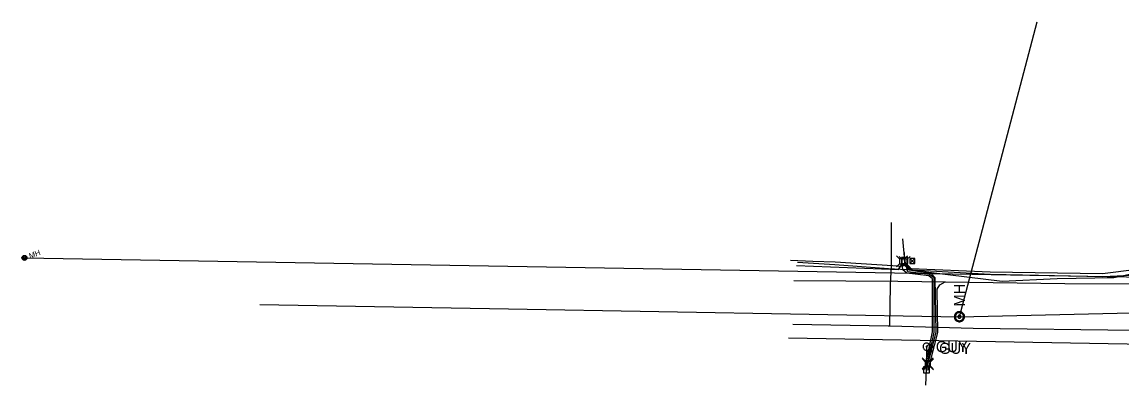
# Model space of a CAD drawing. Extents: x 596028 to 606371, y 330010 to 403088.
# Drawn here: x 603140 to 603799, y 337979 to 338197 of the extents above; entities that cross this region are included whole.
import ezdxf

# ---------------------------------------------------------------- set-up
doc = ezdxf.new("R2010")
doc.units = 0
for name, color, linetype in [('E_UTL_AG_Bold', 7, 'Continuous'), ('E_UTL_E_UG', 7, 'Continuous'), ('E_UTL_EGuyWire', 7, 'Continuous'), ('E_UTL_EPowerPole', 7, 'Continuous'), ('E_UTL_ETransformer', 7, 'Continuous'), ('E_UTL_G_UG', 7, 'Continuous'), ('E_UTL_Overhead', 7, 'Continuous'), ('E_UTL_SAN', 7, 'Continuous'), ('E_UTL_SAN_MH', 7, 'Continuous'), ('E_UTL_SAN_UG', 7, 'Continuous'), ('E_UTL_SAN_UG_MMSD', 7, 'Continuous'), ('E_UTL_T', 7, 'Continuous'), ('E_UTL_T_UG', 7, 'Continuous'), ('E_UTL_TV', 7, 'Continuous'), ('E_UTL_TV_UG', 7, 'Continuous')]:
    doc.layers.add(name, color=color, linetype=linetype)

# ---------------------------------------------------------------- blocks, each defined once
blk = doc.blocks.new('ACAD_PROXY_ENTITY_8')
at = {"layer": 'E_UTL_AG_Bold'}
for points in [[(1843387.7, 1030160.5), (1843382.4, 1030165.8)], [(1843397.2, 1030160.5), (1843387.7, 1030160.5)], [(1843387.7, 1030160.5), (1843387.7, 1030151)], [(1843397.2, 1030160.5), (1843402.5, 1030165.8)], [(1843397.2, 1030151), (1843397.2, 1030160.5)], [(1843387.7, 1030151), (1843382.4, 1030145.7)], [(1843387.7, 1030151), (1843397.2, 1030151)], [(1843397.2, 1030151), (1843402.5, 1030145.7)]]:
    blk.add_lwpolyline(points, dxfattribs=at)
blk = doc.blocks.new('ACAD_PROXY_ENTITY_9')
at = {"layer": 'E_UTL_EPowerPole'}
for points in [[(1841309.8, 1030430.3), (1841309.8, 1030439.2)], [(1841315.4, 1030430.3), (1841304.1, 1030430.3)], [(1841304.1, 1030430.3), (1841304.1, 1030419.1)], [(1841304.1, 1030419.1), (1841315.4, 1030419.1)], [(1841310.6, 1030424.7), (1841310.6, 1030424.9), (1841310.5, 1030425), (1841310.5, 1030425.1), (1841310.4, 1030425.2), (1841310.3, 1030425.3), (1841310.2, 1030425.4), (1841310, 1030425.4), (1841309.9, 1030425.5), (1841309.7, 1030425.4), (1841309.6, 1030425.4), (1841309.5, 1030425.4), (1841309.4, 1030425.3), (1841309.3, 1030425.2), (1841309.2, 1030425.1), (1841309.2, 1030424.9), (1841309.1, 1030424.8), (1841309.1, 1030424.7), (1841309.2, 1030424.5), (1841309.2, 1030424.4), (1841309.3, 1030424.3), (1841309.4, 1030424.2), (1841309.5, 1030424.1), (1841309.6, 1030424), (1841309.7, 1030424), (1841309.9, 1030424), (1841310, 1030424), (1841310.2, 1030424.1), (1841310.3, 1030424.1), (1841310.4, 1030424.2), (1841310.5, 1030424.3), (1841310.5, 1030424.5), (1841310.6, 1030424.6), (1841310.6, 1030424.7)], [(1841315.4, 1030419.1), (1841315.4, 1030430.3)]]:
    blk.add_lwpolyline(points, dxfattribs=at)
blk = doc.blocks.new('ACAD_PROXY_ENTITY_11')
at = {"layer": 'E_UTL_SAN'}
for points in [[(1841308.5, 1030298.2), (1841306.7, 1030298.1), (1841305, 1030297.6), (1841303.5, 1030296.8), (1841302.1, 1030295.7), (1841300.9, 1030294.3), (1841300, 1030292.8), (1841299.5, 1030291.1), (1841299.2, 1030289.4), (1841299.3, 1030287.6), (1841299.7, 1030285.9), (1841300.4, 1030284.3), (1841301.5, 1030282.8), (1841302.7, 1030281.6), (1841304.2, 1030280.6), (1841305.9, 1030280), (1841307.6, 1030279.7), (1841309.4, 1030279.7), (1841311.1, 1030280), (1841312.8, 1030280.6), (1841314.3, 1030281.6), (1841315.5, 1030282.8), (1841316.6, 1030284.3), (1841317.3, 1030285.9), (1841317.7, 1030287.6), (1841317.8, 1030289.4), (1841317.6, 1030291.1), (1841317, 1030292.8), (1841316.1, 1030294.3), (1841314.9, 1030295.7), (1841313.5, 1030296.8), (1841312, 1030297.6), (1841310.3, 1030298.1), (1841308.5, 1030298.2)], [(1841308.5, 1030296.4), (1841307.1, 1030296.2), (1841305.7, 1030295.8), (1841304.5, 1030295.2), (1841303.4, 1030294.3), (1841302.4, 1030293.2), (1841301.7, 1030292), (1841301.3, 1030290.7), (1841301.1, 1030289.3), (1841301.1, 1030287.9), (1841301.5, 1030286.5), (1841302.1, 1030285.2), (1841302.9, 1030284), (1841303.9, 1030283.1), (1841305.1, 1030282.3), (1841306.4, 1030281.8), (1841307.8, 1030281.5), (1841309.2, 1030281.5), (1841310.6, 1030281.8), (1841311.9, 1030282.3), (1841313.1, 1030283.1), (1841314.1, 1030284), (1841315, 1030285.2), (1841315.5, 1030286.5), (1841315.9, 1030287.9), (1841315.9, 1030289.3), (1841315.7, 1030290.7), (1841315.3, 1030292), (1841314.6, 1030293.2), (1841313.6, 1030294.3), (1841312.5, 1030295.2), (1841311.3, 1030295.8), (1841309.9, 1030296.2), (1841308.5, 1030296.4)], [(1841308.5, 1030291.7), (1841308, 1030291.7), (1841307.5, 1030291.5), (1841307, 1030291.3), (1841306.6, 1030290.9), (1841306.2, 1030290.5), (1841306, 1030290.1), (1841305.8, 1030289.6), (1841305.7, 1030289.1), (1841305.7, 1030288.5), (1841305.9, 1030288), (1841306.1, 1030287.5), (1841306.4, 1030287.1), (1841306.8, 1030286.7), (1841307.2, 1030286.4), (1841307.7, 1030286.2), (1841308.2, 1030286.1), (1841308.8, 1030286.1), (1841309.3, 1030286.2), (1841309.8, 1030286.4), (1841310.2, 1030286.7), (1841310.6, 1030287.1), (1841310.9, 1030287.5), (1841311.1, 1030288), (1841311.3, 1030288.5), (1841311.3, 1030289.1), (1841311.2, 1030289.6), (1841311, 1030290.1), (1841310.8, 1030290.5), (1841310.4, 1030290.9), (1841310, 1030291.3), (1841309.5, 1030291.5), (1841309, 1030291.7), (1841308.5, 1030291.7)]]:
    blk.add_lwpolyline(points, dxfattribs=at)
blk.add_text('MH', height=20.12, rotation=90, dxfattribs=at).set_placement((1841318.6, 1030307.5))
blk = doc.blocks.new('ACAD_PROXY_ENTITY_22')
at = {"layer": 'E_UTL_EGuyWire'}
for points in [[(1843181.2, 1030365.9), (1843181, 1030367.2), (1843180.7, 1030368.4), (1843180.1, 1030369.6), (1843179.3, 1030370.6), (1843178.3, 1030371.4), (1843177.2, 1030372), (1843176, 1030372.5), (1843174.8, 1030372.6), (1843173.5, 1030372.6), (1843172.3, 1030372.3), (1843171.1, 1030371.8), (1843170.1, 1030371), (1843169.2, 1030370.1), (1843168.5, 1030369), (1843168, 1030367.8), (1843167.8, 1030366.6), (1843167.8, 1030365.3), (1843168, 1030364.1), (1843168.5, 1030362.9), (1843169.2, 1030361.8), (1843170.1, 1030360.9), (1843171.1, 1030360.1), (1843172.3, 1030359.6), (1843173.5, 1030359.3), (1843174.8, 1030359.2), (1843176, 1030359.4), (1843177.2, 1030359.8), (1843178.3, 1030360.5), (1843179.3, 1030361.3), (1843180.1, 1030362.3), (1843180.7, 1030363.5), (1843181, 1030364.7), (1843181.2, 1030365.9)], [(1843175.3, 1030365.9), (1843175.3, 1030366.1), (1843175.2, 1030366.3), (1843175.2, 1030366.4), (1843175.1, 1030366.5), (1843174.9, 1030366.6), (1843174.8, 1030366.7), (1843174.7, 1030366.8), (1843174.5, 1030366.8), (1843174.3, 1030366.8), (1843174.2, 1030366.7), (1843174, 1030366.7), (1843173.9, 1030366.6), (1843173.8, 1030366.5), (1843173.7, 1030366.3), (1843173.7, 1030366.2), (1843173.6, 1030366), (1843173.6, 1030365.9), (1843173.7, 1030365.7), (1843173.7, 1030365.6), (1843173.8, 1030365.4), (1843173.9, 1030365.3), (1843174, 1030365.2), (1843174.2, 1030365.2), (1843174.3, 1030365.1), (1843174.5, 1030365.1), (1843174.7, 1030365.1), (1843174.8, 1030365.2), (1843174.9, 1030365.3), (1843175.1, 1030365.4), (1843175.2, 1030365.5), (1843175.2, 1030365.6), (1843175.3, 1030365.8), (1843175.3, 1030365.9)]]:
    blk.add_lwpolyline(points, dxfattribs=at)
blk.add_text('GUY', height=20.12, dxfattribs=at).set_placement((1843191.2, 1030355.9))

msp = doc.modelspace()

# ---------------------------------------------------------------- linework, layer by layer
at = {"layer": 'E_UTL_E_UG'}
for points in [[(603604.81, 338053.24), (603627.15, 338051.8), (603659.4, 338049.36), (603720.29, 338046.02), (603787.9, 338044.47), (603839.32, 338046.99)], [(603682.25, 337988.58), (603686.75, 338011.2), (603686.75, 338043.74), (603683.94, 338045.83), (603671.08, 338047.43), (603669.1, 338054.21)]]:
    msp.add_lwpolyline(points, dxfattribs=at)
at = {"layer": 'E_UTL_EGuyWire'}
for p, q in [((603682.25, 337988.58), (603682.28, 338002.48)), ((603684.27, 338001.47), (603682.25, 337988.58))]:
    msp.add_line(p, q, dxfattribs=at)
at = {"layer": 'E_UTL_ETransformer'}
for p, q in [((603672.27, 338055.36), (603675.27, 338052.36)), ((603675.27, 338055.36), (603672.27, 338052.36))]:
    msp.add_line(p, q, dxfattribs=at)
msp.add_lwpolyline([(603672.27, 338052.36), (603675.27, 338052.36), (603675.27, 338055.36), (603672.27, 338055.36)], close=True, dxfattribs=at)
at = {"layer": 'E_UTL_G_UG'}
for p, q in [((603661.18, 338051.11), (603661.27, 338076.9)), ((603602.14, 338015.99), (603659.13, 338014.92))]:
    msp.add_line(p, q, dxfattribs=at)
for points in [[(603660.24, 338014.99), (603660.65, 338039.4), (603661.18, 338051.11)], [(603659.13, 338014.92), (603660.24, 338014.99), (603710.2, 338013.48), (603807.06, 338012.31), (603837.16, 338012.04), (603860.91, 338012.03), (603883.92, 338010.64)]]:
    msp.add_lwpolyline(points, dxfattribs=at)
at = {"layer": 'E_UTL_Overhead'}
for p, q in [((603669.1, 338054.21), (603668.04, 338067.23)), ((603681.69, 337979.47), (603682.25, 337988.58))]:
    msp.add_line(p, q, dxfattribs=at)
at = {"layer": 'E_UTL_SAN_MH'}
for radius in [1.5, 1.2, 0.45]:
    msp.add_circle((603141.66, 338055.73), radius, dxfattribs=at)
at = {"layer": 'E_UTL_SAN_UG'}
for p, q in [((603701.92, 338020.41), (603748.49, 338197.21)), ((603282.62, 338027.78), (603431.63, 338025.16)), ((603431.63, 338025.16), (603701.92, 338020.41)), ((603701.92, 338020.41), (603895.55, 338024.99))]:
    msp.add_line(p, q, dxfattribs=at)
at = {"layer": 'E_UTL_SAN_UG_MMSD'}
msp.add_line((603141.66, 338055.73), (604202.07, 338037.6), dxfattribs=at)
at = {"layer": 'E_UTL_T_UG'}
for p, q in [((603600.71, 338054.29), (603614.08, 338053.8)), ((603614.08, 338053.8), (603627.44, 338053.32)), ((603599.45, 338007.74), (603853.39, 338003.2))]:
    msp.add_line(p, q, dxfattribs=at)
for points in [[(603627.44, 338053.32), (603668.06, 338050.76), (603669, 338051.76)], [(603682.25, 337988.58), (603687.97, 338011.14), (603687.39, 338043.67), (603685.22, 338046.18), (603671.96, 338048.38), (603669, 338051.76)], [(603669, 338051.76), (603672.99, 338049.45), (603720.35, 338047.39), (603787.56, 338046.44), (603828.77, 338051.55)]]:
    msp.add_lwpolyline(points, dxfattribs=at)
at = {"layer": 'E_UTL_TV_UG'}
for points in [[(603602.69, 338042.21), (603664.91, 338041.66), (603765.11, 338040.43), (603898.32, 338039.89), (604013.63, 338039.78), (604114.06, 338053.03), (604129.71, 338064.26)], [(603604.27, 338051.06), (603665.39, 338048.69), (603667.58, 338052.08), (603673.87, 338048.32), (603727.54, 338041.72), (603760.53, 338043.44), (603794.48, 338043.87), (603822.16, 338049.71), (603850.03, 338049.88), (603864.37, 338050.37), (603866.29, 338052.56), (603869.2, 338050.26), (604041.63, 338052.04), (604053.93, 338052.46), (604060.19, 338052.43), (604102.72, 338060.26), (604129.71, 338064.26)], [(603681.27, 337988.78), (603685.75, 338011.3), (603685.75, 338043.24), (603683.55, 338044.87), (603670.3, 338046.52), (603667.92, 338048.53), (603667.58, 338052.08)], [(603683.22, 337988.34), (603688.97, 338011.02), (603688.51, 338036.94), (603690.18, 338039.62), (603693.32, 338041.31)]]:
    msp.add_lwpolyline(points, dxfattribs=at)

# ---------------------------------------------------------------- block references
at = {"layer": 'E_UTL_EGuyWire', "xscale": 0.32808333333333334, "yscale": 0.32808333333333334}
for p in [(-1032.54, -43.41), (-1030.55, -44.43)]:
    msp.add_blockref('ACAD_PROXY_ENTITY_22', p, dxfattribs=at)
at = {"layer": 'E_UTL_EPowerPole', "xscale": 0.32808333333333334, "yscale": 0.32808333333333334}
for p in [(-433.97, -10.97), (-420.82, -76.6)]:
    msp.add_blockref('ACAD_PROXY_ENTITY_9', p, dxfattribs=at)
at = {"layer": 'E_UTL_SAN_MH', "xscale": 0.32808333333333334, "yscale": 0.32808333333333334}
msp.add_blockref('ACAD_PROXY_ENTITY_11', (-400.72, -0.2), dxfattribs=at)
at = {"layer": 'E_UTL_T', "xscale": 0.32808333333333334, "yscale": 0.32808333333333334}
for p in [(-1118.76, 76.69), (-1103.34, 14.92)]:
    msp.add_blockref('ACAD_PROXY_ENTITY_8', p, dxfattribs=at)
at = {"layer": 'E_UTL_TV', "xscale": 0.32808333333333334, "yscale": 0.32808333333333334}
for p in [(-1117.34, 76.38), (-1103.5, 15.56)]:
    msp.add_blockref('ACAD_PROXY_ENTITY_8', p, dxfattribs=at)

# ---------------------------------------------------------------- texts
at = {"layer": 'E_UTL_SAN_MH'}
msp.add_text('MH', height=3.24, rotation=20.36218, dxfattribs=at).set_placement((603145.03, 338055.25))

doc.saveas('drawing.dxf')
